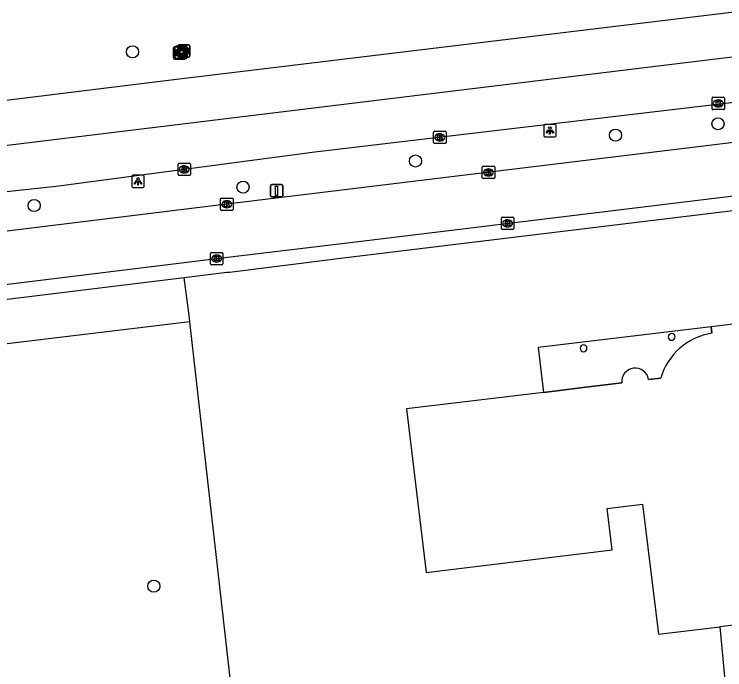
# Model space of a CAD drawing. Extents: x 161477 to 163040, y 383680 to 384868.
# Drawn here: x 162378.5 to 162435.8, y 384039.9 to 384092.8 of the extents above; entities that cross this region are included whole.
import ezdxf

# ---------------------------------------------------------------- set-up
doc = ezdxf.new("R2010")
doc.units = 0
for name, color, linetype in [('IMGEO_Boom', 7, 'Continuous'), ('IMGEO_Gemengd_bos', 7, 'Continuous'), ('IMGEO_Groenvoorziening', 7, 'Continuous'), ('IMGEO_Kolk', 7, 'Continuous'), ('IMGEO_Lichtpunt', 7, 'Continuous'), ('IMGEO_Pand', 7, 'Continuous'), ('IMGEO_Pand_overbouw', 7, 'Continuous'), ('IMGEO_Rijbaan_lokaal_gesloten', 7, 'Continuous'), ('IMGEO_Verkeersbordpaal', 7, 'Continuous'), ('IMGEO_Verklikker', 7, 'Continuous'), ('IMGEO_Voetpad_open', 7, 'Continuous')]:
    doc.layers.add(name, color=color, linetype=linetype)

msp = doc.modelspace()

# ---------------------------------------------------------------- linework, layer by layer
at = {"layer": 'IMGEO_Boom'}
for centre in [(162388.041, 384089.763), (162435.26, 384083.965), (162426.991, 384083.042), (162410.871, 384080.96), (162396.956, 384078.855), (162380.114, 384077.372), (162389.765, 384046.686)]:
    msp.add_circle(centre, 0.489, dxfattribs=at)
at = {"layer": 'IMGEO_Gemengd_bos'}
for points in [[(162392.664, 384067.992), (162310.701, 384058.13)], [(162396.815, 384031.439), (162393.178, 384063.468), (162392.664, 384067.992)], [(162435.417, 384043.405), (162435.965, 384037.393), (162431.706, 384036.487), (162422.345, 384034.497), (162418.446, 384034.03), (162406.667, 384032.619), (162396.815, 384031.439)]]:
    msp.add_lwpolyline(points, dxfattribs=at)
at = {"layer": 'IMGEO_Groenvoorziening'}
msp.add_lwpolyline([(162392.664, 384067.992), (162392.628, 384068.312), (162392.205, 384071.555)], dxfattribs=at)
at = {"layer": 'IMGEO_Kolk'}
for p, q in [((162434.78, 384085.178), (162434.78, 384086.03)), ((162434.855, 384086.104), (162435.707, 384086.104)), ((162435.268, 384085.884), (162435.293, 384085.884)), ((162435.781, 384086.03), (162435.781, 384085.178)), ((162435.707, 384085.104), (162434.855, 384085.104)), ((162435.291, 384085.324), (162435.266, 384085.324)), ((162412.402, 384083.369), (162413.254, 384083.369)), ((162412.327, 384082.443), (162412.327, 384083.295)), ((162412.815, 384083.149), (162412.84, 384083.149)), ((162413.328, 384083.295), (162413.328, 384082.443)), ((162413.254, 384082.369), (162412.402, 384082.369)), ((162412.838, 384082.589), (162412.813, 384082.589)), ((162391.716, 384079.862), (162391.716, 384080.714)), ((162391.791, 384080.788), (162392.643, 384080.788)), ((162392.204, 384080.568), (162392.229, 384080.568)), ((162392.717, 384080.714), (162392.717, 384079.862)), ((162416.25, 384079.617), (162416.25, 384080.469)), ((162416.325, 384080.543), (162417.177, 384080.543)), ((162417.251, 384080.469), (162417.251, 384079.617)), ((162392.227, 384080.008), (162392.202, 384080.008)), ((162416.738, 384080.323), (162416.763, 384080.323)), ((162392.643, 384079.788), (162391.791, 384079.788)), ((162417.177, 384079.543), (162416.325, 384079.543)), ((162416.761, 384079.763), (162416.736, 384079.763)), ((162395.147, 384077.047), (162395.147, 384077.899)), ((162395.222, 384077.973), (162396.074, 384077.973)), ((162395.635, 384077.753), (162395.66, 384077.753)), ((162396.148, 384077.899), (162396.148, 384077.047)), ((162395.658, 384077.193), (162395.633, 384077.193)), ((162396.074, 384076.973), (162395.222, 384076.973)), ((162417.791, 384075.509), (162417.791, 384076.361)), ((162417.866, 384076.435), (162418.718, 384076.435)), ((162418.279, 384076.215), (162418.304, 384076.215)), ((162418.792, 384076.361), (162418.792, 384075.509)), ((162418.718, 384075.435), (162417.866, 384075.435)), ((162418.302, 384075.655), (162418.277, 384075.655)), ((162394.405, 384073.59), (162395.257, 384073.59)), ((162394.33, 384072.664), (162394.33, 384073.516)), ((162394.818, 384073.37), (162394.843, 384073.37)), ((162395.331, 384073.516), (162395.331, 384072.664)), ((162395.257, 384072.59), (162394.405, 384072.59)), ((162394.841, 384072.81), (162394.816, 384072.81))]:
    msp.add_line(p, q, dxfattribs=at)
for points in [[(162434.78, 384085.178), (162434.78, 384086.03)], [(162434.855, 384086.104), (162435.707, 384086.104)], [(162435.101, 384085.804), (162435.224, 384085.804), (162435.224, 384085.653), (162435.354, 384085.804), (162435.518, 384085.804), (162435.372, 384085.653), (162435.525, 384085.404), (162435.373, 384085.404), (162435.288, 384085.568), (162435.224, 384085.501), (162435.224, 384085.404), (162435.101, 384085.404), (162435.101, 384085.804)], [(162435.781, 384086.03), (162435.781, 384085.178)], [(162435.707, 384085.104), (162434.855, 384085.104)], [(162412.402, 384083.369), (162413.254, 384083.369)], [(162412.327, 384082.443), (162412.327, 384083.295)], [(162412.648, 384083.069), (162412.771, 384083.069), (162412.771, 384082.918), (162412.901, 384083.069), (162413.065, 384083.069), (162412.919, 384082.918), (162413.072, 384082.669), (162412.92, 384082.669), (162412.835, 384082.833), (162412.771, 384082.766), (162412.771, 384082.669), (162412.648, 384082.669), (162412.648, 384083.069)], [(162413.328, 384083.295), (162413.328, 384082.443)], [(162413.254, 384082.369), (162412.402, 384082.369)], [(162391.716, 384079.862), (162391.716, 384080.714)], [(162391.791, 384080.788), (162392.643, 384080.788)], [(162392.037, 384080.488), (162392.16, 384080.488), (162392.16, 384080.337), (162392.29, 384080.488), (162392.454, 384080.488), (162392.308, 384080.337), (162392.461, 384080.088), (162392.309, 384080.088), (162392.224, 384080.252), (162392.16, 384080.185), (162392.16, 384080.088), (162392.037, 384080.088), (162392.037, 384080.488)], [(162392.717, 384080.714), (162392.717, 384079.862)], [(162416.25, 384079.617), (162416.25, 384080.469)], [(162416.325, 384080.543), (162417.177, 384080.543)], [(162417.251, 384080.469), (162417.251, 384079.617)], [(162416.571, 384080.243), (162416.694, 384080.243), (162416.694, 384080.092), (162416.824, 384080.243), (162416.988, 384080.243), (162416.842, 384080.092), (162416.995, 384079.843), (162416.843, 384079.843), (162416.758, 384080.007), (162416.694, 384079.94), (162416.694, 384079.843), (162416.571, 384079.843), (162416.571, 384080.243)], [(162392.643, 384079.788), (162391.791, 384079.788)], [(162417.177, 384079.543), (162416.325, 384079.543)], [(162395.147, 384077.047), (162395.147, 384077.899)], [(162395.222, 384077.973), (162396.074, 384077.973)], [(162395.468, 384077.673), (162395.591, 384077.673), (162395.591, 384077.522), (162395.721, 384077.673), (162395.885, 384077.673), (162395.739, 384077.522), (162395.892, 384077.273), (162395.74, 384077.273), (162395.655, 384077.437), (162395.591, 384077.37), (162395.591, 384077.273), (162395.468, 384077.273), (162395.468, 384077.673)], [(162396.148, 384077.899), (162396.148, 384077.047)], [(162396.074, 384076.973), (162395.222, 384076.973)], [(162417.791, 384075.509), (162417.791, 384076.361)], [(162417.866, 384076.435), (162418.718, 384076.435)], [(162418.112, 384076.135), (162418.235, 384076.135), (162418.235, 384075.984), (162418.365, 384076.135), (162418.529, 384076.135), (162418.383, 384075.984), (162418.536, 384075.735), (162418.384, 384075.735), (162418.299, 384075.899), (162418.235, 384075.832), (162418.235, 384075.735), (162418.112, 384075.735), (162418.112, 384076.135)], [(162418.792, 384076.361), (162418.792, 384075.509)], [(162418.718, 384075.435), (162417.866, 384075.435)], [(162394.405, 384073.59), (162395.257, 384073.59)], [(162394.33, 384072.664), (162394.33, 384073.516)], [(162394.651, 384073.29), (162394.774, 384073.29), (162394.774, 384073.139), (162394.904, 384073.29), (162395.068, 384073.29), (162394.922, 384073.139), (162395.075, 384072.89), (162394.923, 384072.89), (162394.838, 384073.054), (162394.774, 384072.987), (162394.774, 384072.89), (162394.651, 384072.89), (162394.651, 384073.29)], [(162395.331, 384073.516), (162395.331, 384072.664)], [(162395.257, 384072.59), (162394.405, 384072.59)]]:
    msp.add_lwpolyline(points, dxfattribs=at)
for centre, start, end in [((162434.857, 384086.028), 91.55205, 178.44795), ((162434.857, 384086.028), 91.55205, 178.44795), ((162435.705, 384086.028), 1.55205, 88.44795), ((162435.705, 384086.028), 1.55205, 88.44795), ((162434.857, 384085.18), 181.55205, 268.44795), ((162434.857, 384085.18), 181.55205, 268.44795), ((162435.705, 384085.18), 271.55205, 358.44795), ((162435.705, 384085.18), 271.55205, 358.44795), ((162412.404, 384083.293), 91.55205, 178.44795), ((162412.404, 384083.293), 91.55205, 178.44795), ((162413.252, 384083.293), 1.55205, 88.44795), ((162413.252, 384083.293), 1.55205, 88.44795), ((162412.404, 384082.445), 181.55205, 268.44795), ((162412.404, 384082.445), 181.55205, 268.44795), ((162413.252, 384082.445), 271.55205, 358.44795), ((162413.252, 384082.445), 271.55205, 358.44795), ((162391.793, 384080.712), 91.55205, 178.44795), ((162391.793, 384080.712), 91.55205, 178.44795), ((162392.641, 384080.712), 1.55205, 88.44795), ((162392.641, 384080.712), 1.55205, 88.44795), ((162416.327, 384080.467), 91.55205, 178.44795), ((162416.327, 384080.467), 91.55205, 178.44795), ((162417.175, 384080.467), 1.55205, 88.44795), ((162417.175, 384080.467), 1.55205, 88.44795), ((162391.793, 384079.864), 181.55205, 268.44795), ((162391.793, 384079.864), 181.55205, 268.44795), ((162392.641, 384079.864), 271.55205, 358.44795), ((162392.641, 384079.864), 271.55205, 358.44795), ((162416.327, 384079.619), 181.55205, 268.44795), ((162416.327, 384079.619), 181.55205, 268.44795), ((162417.175, 384079.619), 271.55205, 358.44795), ((162417.175, 384079.619), 271.55205, 358.44795), ((162395.224, 384077.897), 91.55205, 178.44795), ((162395.224, 384077.897), 91.55205, 178.44795), ((162396.072, 384077.897), 1.55205, 88.44795), ((162396.072, 384077.897), 1.55205, 88.44795), ((162395.224, 384077.049), 181.55205, 268.44795), ((162395.224, 384077.049), 181.55205, 268.44795), ((162396.072, 384077.049), 271.55205, 358.44795), ((162396.072, 384077.049), 271.55205, 358.44795), ((162417.868, 384076.359), 91.55205, 178.44795), ((162417.868, 384076.359), 91.55205, 178.44795), ((162418.716, 384076.359), 1.55205, 88.44795), ((162418.716, 384076.359), 1.55205, 88.44795), ((162417.868, 384075.511), 181.55205, 268.44795), ((162417.868, 384075.511), 181.55205, 268.44795), ((162418.716, 384075.511), 271.55205, 358.44795), ((162418.716, 384075.511), 271.55205, 358.44795), ((162394.407, 384073.514), 91.55205, 178.44795), ((162394.407, 384073.514), 91.55205, 178.44795), ((162395.255, 384073.514), 1.55205, 88.44795), ((162395.255, 384073.514), 1.55205, 88.44795), ((162394.407, 384072.666), 181.55205, 268.44795), ((162394.407, 384072.666), 181.55205, 268.44795), ((162395.255, 384072.666), 271.55205, 358.44795), ((162395.255, 384072.666), 271.55205, 358.44795)]:
    msp.add_arc(centre, 0.0765, start, end, dxfattribs=at)
for centre, major_axis, ratio, start_param, end_param in [((162435.267, 384085.604), (-0.387, 0.002), 0.722429, 4.712389, 7.853982), ((162435.292, 384085.604), (-0.39, 0.002), 0.717154, 1.570796, 4.712389), ((162412.814, 384082.869), (-0.387, 0.002), 0.722429, 4.712389, 7.853982), ((162412.839, 384082.869), (-0.39, 0.002), 0.717154, 1.570796, 4.712389), ((162392.203, 384080.288), (-0.387, 0.002), 0.722429, 4.712389, 7.853982), ((162392.228, 384080.288), (-0.39, 0.002), 0.717154, 1.570796, 4.712389), ((162416.737, 384080.043), (-0.387, 0.002), 0.722429, 4.712389, 7.853982), ((162416.762, 384080.043), (-0.39, 0.002), 0.717154, 1.570796, 4.712389), ((162395.634, 384077.473), (-0.387, 0.002), 0.722429, 4.712389, 7.853982), ((162395.659, 384077.473), (-0.39, 0.002), 0.717154, 1.570796, 4.712389), ((162418.278, 384075.935), (-0.387, 0.002), 0.722429, 4.712389, 7.853982), ((162418.303, 384075.935), (-0.39, 0.002), 0.717154, 1.570796, 4.712389), ((162394.817, 384073.09), (-0.387, 0.002), 0.722429, 4.712389, 7.853982), ((162394.842, 384073.09), (-0.39, 0.002), 0.717154, 1.570796, 4.712389)]:
    msp.add_ellipse(centre, major_axis=major_axis, ratio=ratio, start_param=start_param, end_param=end_param, dxfattribs=at)
at = {"layer": 'IMGEO_Lichtpunt'}
for p, q in [((162422.105, 384083.915), (162421.297, 384083.915)), ((162422.105, 384083.915), (162421.297, 384083.915)), ((162421.203, 384083.82), (162421.203, 384083.013)), ((162421.203, 384083.82), (162421.203, 384083.013)), ((162422.199, 384083.013), (162422.199, 384083.82)), ((162422.199, 384083.013), (162422.199, 384083.82)), ((162421.297, 384082.919), (162422.105, 384082.919)), ((162421.297, 384082.919), (162422.105, 384082.919)), ((162387.988, 384079.722), (162387.988, 384078.915)), ((162387.988, 384079.722), (162387.988, 384078.915)), ((162388.89, 384079.817), (162388.082, 384079.817)), ((162388.89, 384079.817), (162388.082, 384079.817)), ((162388.984, 384078.915), (162388.984, 384079.722)), ((162388.984, 384078.915), (162388.984, 384079.722)), ((162388.082, 384078.821), (162388.89, 384078.821)), ((162388.082, 384078.821), (162388.89, 384078.821))]:
    msp.add_line(p, q, dxfattribs=at)
for points in [[(162421.577, 384083.484), (162421.616, 384083.456), (162421.428, 384083.194), (162421.39, 384083.221), (162421.577, 384083.484)], [(162421.679, 384083.436), (162421.726, 384083.436), (162421.726, 384083.114), (162421.679, 384083.114), (162421.679, 384083.436)], [(162421.789, 384083.456), (162421.827, 384083.483), (162422.014, 384083.221), (162421.975, 384083.193), (162421.789, 384083.456)], [(162388.362, 384079.386), (162388.401, 384079.358), (162388.213, 384079.096), (162388.175, 384079.123), (162388.362, 384079.386)], [(162388.464, 384079.338), (162388.511, 384079.338), (162388.511, 384079.016), (162388.464, 384079.016), (162388.464, 384079.338)], [(162388.574, 384079.358), (162388.612, 384079.385), (162388.799, 384079.123), (162388.76, 384079.095), (162388.574, 384079.358)]]:
    msp.add_lwpolyline(points, dxfattribs=at)
for centre in [(162421.702, 384083.618), (162388.487, 384079.52)]:
    msp.add_circle(centre, 0.0994, dxfattribs=at)
for centre, start, end in [((162421.297, 384083.82), 90, 180), ((162421.297, 384083.82), 90, 180), ((162422.105, 384083.82), 0, 90), ((162422.105, 384083.82), 0, 90), ((162421.297, 384083.013), 180, 270), ((162421.297, 384083.013), 180, 270), ((162422.105, 384083.013), 270, 0), ((162422.105, 384083.013), 270, 360), ((162388.082, 384079.722), 90, 180), ((162388.082, 384079.722), 90, 180), ((162388.89, 384079.722), 0, 90), ((162388.89, 384079.722), 0, 90), ((162388.082, 384078.915), 180, 270), ((162388.082, 384078.915), 180, 270), ((162388.89, 384078.915), 270, 0), ((162388.89, 384078.915), 270, 360)]:
    msp.add_arc(centre, 0.0946, start, end, dxfattribs=at)
at = {"layer": 'IMGEO_Pand'}
for points in [[(162472.782, 384057.007), (162476.521, 384057.46), (162474.921, 384070.679), (162467.783, 384069.814), (162467.567, 384071.605), (162434.701, 384067.602), (162434.766, 384067.084)], [(162430.64, 384063.463), (162429.665, 384063.36)], [(162427.497, 384063.068), (162424.388, 384062.691), (162421.19, 384062.306), (162410.126, 384060.972), (162411.721, 384047.797), (162426.732, 384049.614), (162426.327, 384052.956), (162429.184, 384053.301), (162430.455, 384042.804), (162435.417, 384043.405)], [(162472.782, 384057.007), (162468.68, 384056.511), (162468.463, 384058.298), (162442.36, 384055.137), (162443.659, 384044.402), (162435.417, 384043.405)]]:
    msp.add_lwpolyline(points, dxfattribs=at)
for centre, radius, start, end in [((162435.613, 384061.957), 5.196, 99.38477, 163.15595), ((162431.527, 384066.783), 0.275, 90, 270), ((162431.527, 384066.783), 0.275, 270, 90), ((162424.416, 384065.861), 0.275, 90, 270), ((162424.416, 384065.861), 0.275, 270, 90), ((162428.587, 384063.171), 1.095, 9.9368, 185.4048)]:
    msp.add_arc(centre, radius, start, end, dxfattribs=at)
at = {"layer": 'IMGEO_Pand_overbouw'}
for points in [[(162434.701, 384067.602), (162420.751, 384065.935), (162421.19, 384062.306), (162424.388, 384062.691), (162427.497, 384063.068)], [(162434.766, 384067.084), (162434.701, 384067.602)], [(162429.665, 384063.36), (162430.64, 384063.463)]]:
    msp.add_lwpolyline(points, dxfattribs=at)
for centre, radius, start, end in [((162435.613, 384061.957), 5.196, 99.38477, 163.15595), ((162428.587, 384063.171), 1.095, 9.9368, 185.4048)]:
    msp.add_arc(centre, radius, start, end, dxfattribs=at)
at = {"layer": 'IMGEO_Rijbaan_lokaal_gesloten'}
for points in [[(162248.391, 384066.39), (162263.747, 384068.271), (162307.132, 384073.594), (162328.972, 384076.274), (162436.622, 384089.378), (162523.472, 384100.182), (162541.672, 384102.783), (162554.672, 384105.134), (162566.872, 384107.635), (162574.422, 384109.336), (162609.421, 384117.982)], [(162609.236, 384114.248), (162604.892, 384113.129), (162598.182, 384111.443), (162583.97, 384107.926), (162563.733, 384103.254), (162553.921, 384101.256), (162534.962, 384097.975), (162500, 384093.468), (162481.264, 384091.095), (162457.811, 384088.372), (162442.901, 384086.436), (162402.758, 384081.663), (162381.895, 384078.899), (162368.059, 384077.415), (162337.394, 384073.713), (162307.499, 384070.04), (162248.941, 384062.845)], [(162295.197, 384075.687), (162391.371, 384087.519), (162500, 384100.675), (162518.729, 384102.971), (162542.23, 384106.474), (162552.451, 384108.269), (162562.353, 384110.296), (162570.302, 384112.064)], [(162517.624, 384092.325), (162395.867, 384077.5), (162260.044, 384060.826)], [(162261.855, 384056.776), (162395.494, 384073.171), (162405.589, 384074.388), (162472.495, 384082.536)]]:
    msp.add_lwpolyline(points, dxfattribs=at)
at = {"layer": 'IMGEO_Verkeersbordpaal'}
for p, q in [((162399.166, 384078.164), (162399.166, 384078.964)), ((162399.166, 384078.964), (162399.166, 384078.164)), ((162399.266, 384079.064), (162400.056, 384079.064)), ((162400.056, 384079.064), (162399.266, 384079.064)), ((162400.156, 384078.964), (162400.156, 384078.164)), ((162400.156, 384078.164), (162400.156, 384078.964)), ((162400.056, 384078.064), (162399.266, 384078.064)), ((162399.266, 384078.064), (162400.056, 384078.064))]:
    msp.add_line(p, q, dxfattribs=at)
msp.add_lwpolyline([(162399.586, 384078.939), (162399.736, 384078.939), (162399.736, 384078.189), (162399.586, 384078.189), (162399.586, 384078.939)], dxfattribs=at)
for centre, start, end in [((162399.266, 384078.964), 90, 180), ((162399.266, 384078.964), 90, 180), ((162400.056, 384078.964), 0, 90), ((162400.056, 384078.964), 360, 90), ((162399.266, 384078.164), 180, 270), ((162399.266, 384078.164), 180, 270), ((162400.056, 384078.164), 270, 0), ((162400.056, 384078.164), 270, 0)]:
    msp.add_arc(centre, 0.1, start, end, dxfattribs=at)
at = {"layer": 'IMGEO_Verklikker'}
for p, q in [((162391.569, 384090.23), (162392.359, 384090.23)), ((162392.359, 384090.23), (162391.569, 384090.23)), ((162391.689, 384089.432), (162391.689, 384090.232)), ((162391.689, 384090.232), (162391.689, 384089.432)), ((162391.789, 384090.332), (162392.579, 384090.332)), ((162392.579, 384090.332), (162391.789, 384090.332)), ((162392.679, 384090.232), (162392.679, 384089.432)), ((162392.679, 384089.432), (162392.679, 384090.232)), ((162391.336, 384089.266), (162391.336, 384090.066)), ((162391.336, 384090.066), (162391.336, 384089.266)), ((162391.436, 384090.166), (162392.226, 384090.166)), ((162392.226, 384090.166), (162391.436, 384090.166)), ((162391.469, 384089.33), (162391.469, 384090.13)), ((162391.469, 384090.13), (162391.469, 384089.33)), ((162392.326, 384090.066), (162392.326, 384089.266)), ((162392.326, 384089.266), (162392.326, 384090.066)), ((162392.459, 384090.13), (162392.459, 384089.33)), ((162392.459, 384089.33), (162392.459, 384090.13)), ((162392.226, 384089.166), (162391.436, 384089.166)), ((162391.436, 384089.166), (162392.226, 384089.166)), ((162392.359, 384089.23), (162391.569, 384089.23)), ((162391.569, 384089.23), (162392.359, 384089.23)), ((162392.579, 384089.332), (162391.789, 384089.332)), ((162391.789, 384089.332), (162392.579, 384089.332))]:
    msp.add_line(p, q, dxfattribs=at)
for points in [[(162391.437, 384089.898), (162392.225, 384089.898), (162392.225, 384089.434), (162391.437, 384089.434), (162391.437, 384089.898)], [(162391.502, 384089.833), (162391.502, 384089.499), (162392.16, 384089.499), (162392.16, 384089.833), (162391.502, 384089.833)], [(162391.57, 384089.962), (162392.358, 384089.962), (162392.358, 384089.498), (162391.57, 384089.498), (162391.57, 384089.962)], [(162391.635, 384089.897), (162391.635, 384089.563), (162392.293, 384089.563), (162392.293, 384089.897), (162391.635, 384089.897)], [(162391.79, 384090.064), (162392.578, 384090.064), (162392.578, 384089.6), (162391.79, 384089.6), (162391.79, 384090.064)], [(162391.855, 384089.999), (162391.855, 384089.665), (162392.513, 384089.665), (162392.513, 384089.999), (162391.855, 384089.999)]]:
    msp.add_lwpolyline(points, dxfattribs=at)
for centre, start, end in [((162391.569, 384090.13), 90, 180), ((162391.569, 384090.13), 90, 180), ((162391.789, 384090.232), 90, 180), ((162391.789, 384090.232), 90, 180), ((162392.359, 384090.13), 0, 90), ((162392.359, 384090.13), 360, 90), ((162392.579, 384090.232), 0, 90), ((162392.579, 384090.232), 360, 90), ((162391.436, 384090.066), 90, 180), ((162391.436, 384090.066), 90, 180), ((162392.226, 384090.066), 0, 90), ((162392.226, 384090.066), 360, 90), ((162391.436, 384089.266), 180, 270), ((162391.436, 384089.266), 180, 270), ((162391.569, 384089.33), 180, 270), ((162391.569, 384089.33), 180, 270), ((162391.789, 384089.432), 180, 270), ((162391.789, 384089.432), 180, 270), ((162392.226, 384089.266), 270, 0), ((162392.226, 384089.266), 270, 0), ((162392.359, 384089.33), 270, 0), ((162392.359, 384089.33), 270, 0), ((162392.579, 384089.432), 270, 0), ((162392.579, 384089.432), 270, 0)]:
    msp.add_arc(centre, 0.1, start, end, dxfattribs=at)
at = {"layer": 'IMGEO_Voetpad_open'}
for points in [[(162472.615, 384081.343), (162472.321, 384081.307), (162405.715, 384073.213), (162404.569, 384073.071), (162404.186, 384073.024), (162395.868, 384071.977), (162395.649, 384071.966), (162392.205, 384071.555)], [(162392.205, 384071.555), (162360.797, 384067.71)]]:
    msp.add_lwpolyline(points, dxfattribs=at)

doc.saveas('drawing.dxf')
